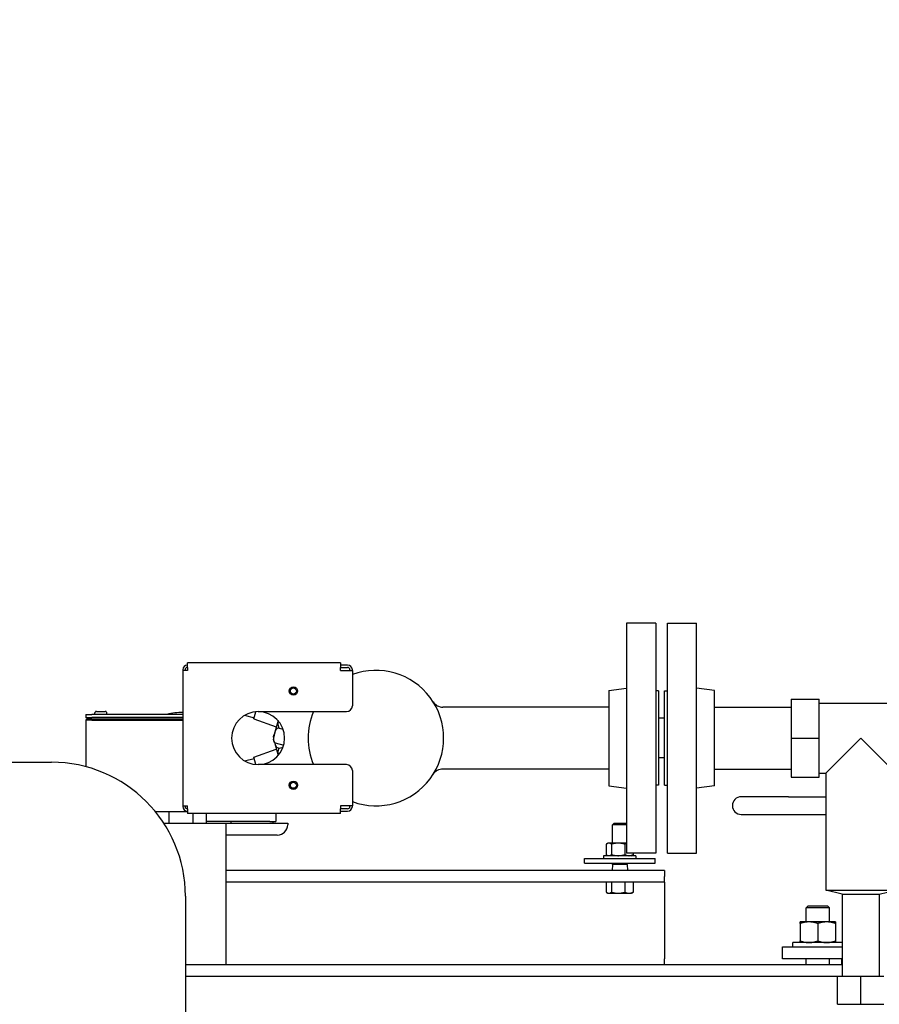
# Model space of a CAD drawing. Header units: inches. Extents: x 24 to 1128, y -74 to 748.
# Tile 487 of 557: x 442 to 460, y 558 to 579. Entities that reach past the tile are written whole.
import ezdxf

# ---------------------------------------------------------------- set-up
doc = ezdxf.new("R2010")
doc.units = ezdxf.units.IN
doc.header["$LTSCALE"] = 32
doc.header["$MEASUREMENT"] = 0
doc.layers.add('Dimension (ANSI)', color=7, linetype='Continuous', lineweight=25)
doc.layers.add('Visible (ANSI)', color=7, linetype='Continuous', lineweight=30)
doc.styles.add('Note Text (ANSI)', font='tahoma.ttf')
doc.dimstyles.new('Architectural (ANSI)', dxfattribs={"dimscale": 32, "dimtxt": 0.125, "dimasz": 0.098425, "dimexe": 0.125, "dimexo": 0.0625, "dimgap": 0.031496, "dimtad": 0, "dimtih": 1, "dimtoh": 1, "dimdec": 4, "dimrnd": 1e-08, "dimzin": 3, "dimdsep": 46, "dimlunit": 4, "dimtxsty": 'Note Text (ANSI)', "dimcen": 0.09, "dimdle": 0.393701, "dimclrd": 256, "dimclre": 256, "dimclrt": 256, "dimadec": 0, "dimazin": 3, "dimtfac": 0.96, "dimtofl": 0, "dimtmove": 0, "dimatfit": 3, "dimfxl": 1, "dimfrac": 2, "dimtolj": 1, "dimtzin": 12, "dimlwd": -1, "dimlwe": -1, "dimarcsym": 0})

# ---------------------------------------------------------------- blocks, each defined once
blk = doc.blocks.new('*D22')
at = {"layer": 'Defpoints', "color": 0, "transparency": 16777216}
for p in [(449.636, 707.273), (363.012, 481.711), (485.539, 481.711)]:
    blk.add_point(p, dxfattribs=at)
at = {"layer": 'Dimension (ANSI)', "transparency": 16777216}
for p, q in [((447.636, 707.273), (359.012, 707.273)), ((363.012, 704.123), (363.012, 605.025)), ((363.012, 484.861), (363.012, 597.959)), ((483.539, 481.711), (359.012, 481.711))]:
    blk.add_line(p, q, dxfattribs=at)
for points in [[(362.488, 704.123), (363.537, 704.123), (363.012, 707.273)], [(362.488, 484.861), (363.537, 484.861), (363.012, 481.711)]]:
    blk.add_solid(points, dxfattribs=at)
at = {"layer": 'Dimension (ANSI)', "transparency": 16777216, "insert": (349.864, 604.017), "char_height": 4, "attachment_point": 1, "style": 'Note Text (ANSI)'}
blk.add_mtext('\\A1;18\'-9 9/16"', dxfattribs=at)

msp = doc.modelspace()

# ---------------------------------------------------------------- linework, layer by layer
at = {"layer": 'Visible (ANSI)'}
for p, q in [((454.73174, 566.08391), (454.73174, 561.20391)), ((455.35174, 566.08391), (454.73174, 566.08391)), ((455.35174, 566.08391), (455.35174, 561.20391)), ((455.59674, 561.20391), (455.59674, 566.08391)), ((455.59674, 566.08391), (456.21674, 566.08391)), ((456.21674, 561.20391), (456.21674, 566.08391)), ((445.31174, 565.09391), (445.31174, 565.08141)), ((445.41174, 565.08141), (445.31174, 565.08141)), ((445.31174, 565.08141), (445.31174, 562.20641)), ((445.36174, 565.08141), (445.36174, 565.09391)), ((445.41174, 565.14491), (445.41174, 565.24491)), ((448.66174, 565.24491), (445.41174, 565.24491)), ((445.41174, 565.14491), (445.41174, 565.08141)), ((448.66174, 565.24491), (448.66174, 565.14491)), ((448.81174, 565.19391), (448.66174, 565.19391)), ((448.66174, 565.08141), (448.66174, 565.14491)), ((448.66174, 565.14391), (448.81174, 565.14391)), ((448.66174, 565.08141), (448.91174, 565.08141)), ((448.86174, 565.09391), (448.86174, 565.08141)), ((448.91174, 565.08141), (448.91174, 565.09391)), ((448.91174, 565.08141), (448.91174, 564.33141)), ((454.35174, 564.65726), (454.73174, 564.70391)), ((454.35174, 564.65726), (454.35174, 562.63057)), ((455.41174, 564.64391), (455.35174, 564.64391)), ((455.41174, 564.64391), (455.41174, 562.64391)), ((455.53674, 562.64391), (455.53674, 564.64391)), ((455.53674, 564.64391), (455.59674, 564.64391)), ((456.59674, 564.65726), (456.21674, 564.70391)), ((456.59674, 562.63057), (456.59674, 564.65726)), ((458.22424, 564.47069), (458.8148, 564.47069)), ((458.22424, 564.47069), (458.22424, 563.64391)), ((458.8148, 563.64391), (458.8148, 564.47069)), ((454.35174, 564.30141), (450.83445, 564.30141)), ((456.59674, 564.30141), (458.22424, 564.30141)), ((458.8148, 564.38801), (460.58645, 564.38801)), ((443.25905, 564.14641), (443.25905, 564.08466)), ((443.25905, 564.14641), (443.38405, 564.14641)), ((443.2903, 564.05341), (443.25905, 564.08466)), ((443.25905, 564.08466), (443.38405, 564.08466)), ((443.2903, 564.05341), (443.25905, 564.02216)), ((443.38405, 564.02216), (443.25905, 564.02216)), ((443.25905, 564.02216), (443.25905, 563.0355)), ((443.38405, 564.05341), (443.2903, 564.05341)), ((445.31174, 564.14641), (443.38405, 564.14641)), ((445.31174, 564.08466), (443.38405, 564.08466)), ((443.38405, 564.05341), (445.31174, 564.05341)), ((443.38405, 564.02216), (445.31174, 564.02216)), ((443.44945, 564.14641), (443.44945, 564.18016)), ((443.48084, 564.21141), (443.66727, 564.21141)), ((443.69865, 564.14641), (443.69865, 564.18016)), ((446.62612, 564.1285), (446.8287, 564.07422)), ((446.82263, 564.05157), (446.86357, 564.20435)), ((446.82263, 564.05157), (447.29836, 563.88009)), ((446.84071, 564.20191), (446.86143, 564.19636)), ((446.91174, 564.20641), (448.78674, 564.20641)), ((447.3345, 564.01497), (447.25597, 563.72187)), ((455.53674, 564.06391), (455.41174, 564.06391)), ((447.35714, 563.85798), (447.44057, 563.83562)), ((447.25346, 563.71251), (447.23517, 563.64426)), ((447.25346, 563.71251), (447.25597, 563.72187)), ((458.22424, 563.64391), (458.22424, 562.81714)), ((458.22424, 563.64391), (458.8148, 563.64391)), ((458.8148, 562.81714), (458.8148, 563.64391)), ((459.70062, 563.64391), (458.95653, 562.89982)), ((460.44472, 562.89982), (459.70062, 563.64391)), ((446.82263, 563.23626), (447.29836, 563.40773)), ((447.25867, 563.55585), (447.3345, 563.27286)), ((447.27302, 563.54405), (447.45431, 563.49548)), ((447.35714, 563.42985), (447.44057, 563.4522)), ((446.62612, 563.15933), (446.8287, 563.21361)), ((446.86357, 563.08348), (446.82263, 563.23626)), ((455.53674, 563.22391), (455.41174, 563.22391)), ((429.3954, 563.13101), (442.52871, 563.13101)), ((446.86143, 563.09147), (446.84071, 563.08592)), ((448.78674, 563.08141), (446.91174, 563.08141)), ((454.35174, 562.98641), (450.83445, 562.98641)), ((456.59674, 562.98641), (458.22424, 562.98641)), ((448.91174, 562.95641), (448.91174, 562.20641)), ((458.22424, 562.81714), (458.8148, 562.81714)), ((458.8148, 562.89982), (458.95653, 562.89982)), ((458.95653, 562.89982), (458.95653, 560.41557)), ((454.35174, 562.63057), (454.73174, 562.58391)), ((455.41174, 562.64391), (455.35174, 562.64391)), ((455.53674, 562.64391), (455.59674, 562.64391)), ((456.59674, 562.63057), (456.21674, 562.58391)), ((458.16405, 562.39891), (457.16405, 562.39891)), ((458.16405, 562.39891), (458.95653, 562.39891)), ((445.31174, 562.20641), (445.41174, 562.20641)), ((445.31174, 562.20641), (445.31174, 562.19391)), ((445.36174, 562.19391), (445.36174, 562.20641)), ((445.41174, 562.14291), (445.41174, 562.20641)), ((445.41174, 562.14291), (445.41174, 562.04291)), ((448.91174, 562.20641), (448.66174, 562.20641)), ((448.66174, 562.20641), (448.66174, 562.14291)), ((448.81174, 562.14391), (448.66174, 562.14391)), ((448.66174, 562.04291), (448.66174, 562.14291)), ((448.86174, 562.20641), (448.86174, 562.19391)), ((448.91174, 562.19391), (448.91174, 562.20641)), ((444.73826, 562.08641), (445.02405, 562.08641)), ((444.73826, 562.07525), (444.73826, 562.08641)), ((445.02405, 562.08641), (445.41174, 562.08641)), ((445.02405, 561.83641), (445.02405, 562.08641)), ((448.66174, 562.04291), (445.41174, 562.04291)), ((445.52405, 562.04291), (445.52405, 561.83641)), ((445.80984, 562.04291), (445.80984, 561.87641)), ((447.28905, 562.04291), (447.28905, 561.87641)), ((448.66174, 562.09391), (448.81174, 562.09391)), ((457.16405, 562.02391), (458.16405, 562.02391)), ((458.16405, 562.02391), (458.95653, 562.02391)), ((444.91144, 561.83641), (446.22655, 561.83641)), ((445.80984, 561.87641), (445.80984, 561.83641)), ((447.16405, 561.87641), (445.80984, 561.87641)), ((446.22655, 561.83641), (447.53905, 561.83641)), ((446.22655, 561.83641), (446.22655, 558.83641)), ((446.33105, 561.87641), (446.33105, 561.83641)), ((447.16405, 561.87641), (447.28905, 561.87641)), ((447.22655, 561.87641), (447.22655, 561.83641)), ((447.53905, 561.83641), (447.53905, 561.80641)), ((454.46438, 561.83642), (454.4303, 561.80336)), ((454.73174, 561.80336), (454.4303, 561.80336)), ((454.4303, 561.41491), (454.4303, 561.80336)), ((454.46438, 561.83642), (454.70872, 561.83642)), ((454.70872, 561.83642), (454.73174, 561.81408)), ((447.31905, 561.58641), (446.22655, 561.58641)), ((454.30055, 561.39258), (454.30055, 561.17124)), ((454.33655, 561.41491), (454.31655, 561.40337)), ((454.35507, 561.41491), (454.33655, 561.41491)), ((454.55259, 561.41491), (454.35507, 561.41491)), ((454.40959, 561.39258), (454.40959, 561.17124)), ((454.73174, 561.41491), (454.55259, 561.41491)), ((454.69559, 561.39258), (454.69559, 561.17124)), ((454.9303, 561.14891), (454.2428, 561.14891)), ((454.2428, 561.14891), (454.2428, 561.08641)), ((454.33655, 561.14891), (454.31655, 561.16046)), ((455.35174, 561.20391), (454.73174, 561.20391)), ((454.83655, 561.14891), (454.85655, 561.16046)), ((454.87255, 561.20391), (454.87255, 561.17124)), ((454.9303, 561.14891), (454.9303, 561.08641)), ((455.59674, 561.20391), (456.21674, 561.20391)), ((453.83655, 561.08641), (454.40199, 561.08641)), ((453.83655, 560.98641), (453.83655, 561.08641)), ((453.83655, 560.98641), (455.33655, 560.98641)), ((454.40199, 561.08641), (454.77112, 561.08641)), ((454.4303, 560.96142), (454.42513, 560.83641)), ((454.4303, 560.96142), (454.4303, 560.98641)), ((454.7428, 560.96142), (454.4303, 560.96142)), ((454.7428, 560.96142), (454.7428, 560.98641)), ((454.7428, 560.96142), (454.74798, 560.83641)), ((454.77112, 561.08641), (455.33655, 561.08641)), ((455.33655, 560.98641), (455.33655, 561.08641)), ((455.53905, 560.83641), (446.22655, 560.83641)), ((455.53905, 560.83641), (455.53905, 560.70641)), ((455.53905, 560.58641), (455.53905, 560.70641)), ((455.53905, 560.58641), (446.22655, 560.58641)), ((454.30055, 560.58641), (454.30055, 560.37374)), ((454.40959, 560.58641), (454.40959, 560.37374)), ((454.69559, 560.58641), (454.69559, 560.37374)), ((454.87255, 560.58641), (454.87255, 560.37374)), ((455.53905, 560.58641), (455.53905, 560.33641)), ((445.36873, 560.29099), (445.36873, 555.16891)), ((454.33655, 560.35141), (454.31655, 560.36296)), ((454.33655, 560.35141), (454.35507, 560.35141)), ((454.35507, 560.35141), (454.55259, 560.35141)), ((454.55259, 560.35141), (454.78407, 560.35141)), ((454.78407, 560.35141), (454.83655, 560.35141)), ((454.83655, 560.35141), (454.85655, 560.36296)), ((455.53905, 560.33641), (455.53905, 558.95641)), ((458.95653, 560.41557), (460.44472, 560.41557)), ((459.30692, 560.33486), (458.95653, 560.41557)), ((459.30692, 560.33486), (460.09432, 560.33486)), ((459.30692, 560.33486), (459.30692, 558.58486)), ((460.09432, 560.33486), (460.44472, 560.41557)), ((460.09432, 560.33486), (460.09432, 558.58486)), ((458.58624, 560.08641), (458.53905, 560.04064)), ((458.58624, 560.08641), (458.99186, 560.08641)), ((458.99186, 560.08641), (459.03905, 560.04064)), ((459.03905, 560.04064), (458.53905, 560.04064)), ((458.53905, 559.74321), (458.53905, 560.04064)), ((459.03905, 559.74321), (459.03905, 560.04064)), ((458.60155, 559.74321), (458.41405, 559.74321)), ((458.41405, 559.70972), (458.41405, 559.33871)), ((458.97655, 559.74321), (458.60155, 559.74321)), ((458.78905, 559.70972), (458.78905, 559.33871)), ((459.16405, 559.74321), (458.97655, 559.74321)), ((459.16405, 559.70972), (459.16405, 559.33871)), ((458.03905, 559.21141), (459.30692, 559.21141)), ((458.03905, 558.96141), (458.03905, 559.21141)), ((459.30692, 559.30521), (458.2578, 559.30521)), ((458.2578, 559.21141), (458.2578, 559.30521)), ((445.36873, 558.83641), (446.22655, 558.83641)), ((446.22655, 558.83641), (459.30692, 558.83641)), ((455.53905, 558.83641), (455.53905, 558.95641)), ((459.30692, 558.96141), (458.03905, 558.96141)), ((458.53905, 558.83641), (458.53905, 558.96141)), ((459.03905, 558.83641), (459.03905, 558.96141)), ((459.28905, 558.96141), (459.28905, 558.83641)), ((459.30692, 558.58641), (445.36873, 558.58641)), ((459.70062, 558.58486), (459.2085, 558.58486)), ((459.2085, 557.99431), (459.2085, 558.58486)), ((460.19275, 558.58486), (459.70062, 558.58486)), ((459.70062, 557.99431), (459.70062, 558.58486)), ((459.2085, 557.99431), (459.70062, 557.99431)), ((459.70062, 557.99431), (460.19275, 557.99431))]:
    msp.add_line(p, q, dxfattribs=at)
for centre, radius in [((447.66174, 564.64391), 0.0885), ((447.66174, 564.64391), 0.065), ((447.66174, 562.64391), 0.0885), ((447.66174, 562.64391), 0.065)]:
    msp.add_circle(centre, radius, dxfattribs=at)
for centre, radius, start, end in [((445.41174, 565.09391), 0.1, 90, 180), ((445.41174, 565.09391), 0.05, 90, 180), ((448.81174, 565.09391), 0.1, 0, 90), ((448.81174, 565.09391), 0.05, 0, 90), ((449.41174, 563.64391), 1.4375, 249.645594, 110.354406), ((448.78674, 564.33141), 0.125, 270, 0), ((450.83445, 564.55141), 0.25, 212.53249, 270), ((445.27405, 563.03116), 1.155, 88.129891, 105.075394), ((446.91174, 563.64391), 0.5625, 90, 270), ((446.91174, 563.64391), 0.5625, 270, 90), ((449.41174, 563.64391), 1.4375, 156.964316, 203.035684), ((449.41174, 563.64391), 1.4375, 156.964316, 203.035684), ((447.32384, 563.66732), 0.0918, 135.22745, 194.773452), ((447.32384, 563.6205), 0.0918, 165, 236.386238), ((442.52871, 560.29099), 2.84002, 0, 90), ((448.78674, 562.95641), 0.125, 0, 90), ((450.83445, 562.73641), 0.25, 90, 147.46751), ((457.16405, 562.21141), 0.1875, 90, 270), ((445.41174, 562.19391), 0.1, 180, 270), ((445.41174, 562.19391), 0.05, 180, 270), ((448.81174, 562.19391), 0.1, 270, 0), ((448.81174, 562.19391), 0.05, 270, 0), ((447.31905, 561.80641), 0.22, 270, 0)]:
    msp.add_arc(centre, radius, start, end, dxfattribs=at)
for points, knots in [([(443.48084, 564.21141), (443.47695, 564.21141), (443.47238, 564.21051), (443.46522, 564.20755), (443.46136, 564.20497), (443.45589, 564.19952), (443.45331, 564.19567), (443.45036, 564.18855), (443.44945, 564.18402), (443.44945, 564.18016)], [0.353868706, 0.353868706, 0.353868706, 0.353868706, 0.383454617, 0.383454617, 0.412932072, 0.412932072, 0.442331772, 0.442331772, 0.471683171, 0.471683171, 0.471683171, 0.471683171]), ([(443.69865, 564.18016), (443.69865, 564.18402), (443.69775, 564.18855), (443.69479, 564.19567), (443.69222, 564.19952), (443.68675, 564.20497), (443.68288, 564.20755), (443.67572, 564.21051), (443.67115, 564.21141), (443.66727, 564.21141)], [0, 0, 0, 0, 0.029351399, 0.029351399, 0.058751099, 0.058751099, 0.088228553, 0.088228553, 0.117814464, 0.117814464, 0.117814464, 0.117814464]), ([(447.35714, 563.85798), (447.35632, 563.85793), (447.35552, 563.85786), (447.3394, 563.8564), (447.32584, 563.85064), (447.30569, 563.83733), (447.29772, 563.82843), (447.28469, 563.809), (447.27973, 563.79842), (447.26718, 563.76571), (447.26155, 563.74272), (447.25597, 563.72187)], [-0.824514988, -0.824514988, -0.824514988, -0.824514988, -0.817683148, -0.817683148, -0.680859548, -0.680859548, -0.51641643, -0.51641643, -0.351973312, -0.351973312, -0.023087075, -0.023087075, -0.023087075, -0.023087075]), ([(447.3381, 564.01079), (447.33404, 563.98586), (447.3317, 563.96127), (447.33315, 563.91977), (447.33626, 563.89852), (447.3462, 563.87381), (447.35111, 563.86491), (447.35714, 563.85798)], [0.434081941, 0.434081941, 0.434081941, 0.434081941, 0.61417487, 0.61417487, 0.750529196, 0.750529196, 0.817136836, 0.817136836, 0.817136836, 0.817136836]), ([(447.25862, 563.73173), (447.2578, 563.73088), (447.25703, 563.73005), (447.24778, 563.71954), (447.24212, 563.70781), (447.2345, 563.68201), (447.23449, 563.66564), (447.23652, 563.64939)], [-0.762043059, -0.762043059, -0.762043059, -0.762043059, -0.750529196, -0.750529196, -0.61417487, -0.61417487, -0.384817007, -0.384817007, -0.384817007, -0.384817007]), ([(447.25346, 563.71251), (447.24787, 563.69166), (447.24125, 563.66894), (447.23576, 563.63433), (447.23477, 563.6227), (447.23634, 563.59935), (447.23879, 563.58766), (447.24958, 563.56606), (447.25845, 563.55428), (447.27168, 563.54496), (447.27234, 563.54451), (447.27302, 563.54405)], [0.023087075, 0.023087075, 0.023087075, 0.023087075, 0.351973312, 0.351973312, 0.51641643, 0.51641643, 0.680859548, 0.680859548, 0.817683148, 0.817683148, 0.824514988, 0.824514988, 0.824514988, 0.824514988]), ([(447.25866, 563.55584), (447.26288, 563.53993), (447.26741, 563.52302), (447.2803, 563.48664), (447.28936, 563.46742), (447.31239, 563.44554), (447.32316, 563.43822), (447.34137, 563.43207), (447.34912, 563.43035), (447.35714, 563.42985)], [0.075401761, 0.075401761, 0.075401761, 0.075401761, 0.318630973, 0.318630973, 0.61417487, 0.61417487, 0.750529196, 0.750529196, 0.817136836, 0.817136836, 0.817136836, 0.817136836]), ([(447.35714, 563.42985), (447.35111, 563.42292), (447.3462, 563.41402), (447.33626, 563.38931), (447.33315, 563.36806), (447.3317, 563.32656), (447.33404, 563.30197), (447.3381, 563.27704)], [-0.817136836, -0.817136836, -0.817136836, -0.817136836, -0.750529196, -0.750529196, -0.61417487, -0.61417487, -0.434081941, -0.434081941, -0.434081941, -0.434081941])]:
    msp.add_open_spline(points, degree=3, knots=knots, dxfattribs=at)
for points, weights in [([(454.35507, 561.41491), (454.32977, 561.41491), (454.30055, 561.39258)], [1, 1.0379548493, 1]), ([(454.40959, 561.39258), (454.38037, 561.41491), (454.35507, 561.41491)], [1, 1.0379548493, 1]), ([(454.55259, 561.41491), (454.48622, 561.41491), (454.40959, 561.39258)], [1, 1.0379548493, 1]), ([(454.69559, 561.39258), (454.61896, 561.41491), (454.55259, 561.41491)], [1, 1.0379548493, 1]), ([(454.73174, 561.40673), (454.71447, 561.40147), (454.69559, 561.39258)], [1.01804633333, 1.0147738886, 1]), ([(454.30055, 561.17124), (454.32977, 561.14891), (454.35507, 561.14891)], [1, 1.0379548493, 1]), ([(454.35507, 561.14891), (454.38037, 561.14891), (454.40959, 561.17124)], [1, 1.0379548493, 1]), ([(454.40959, 561.17124), (454.48622, 561.14891), (454.55259, 561.14891)], [1, 1.0379548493, 1]), ([(454.55259, 561.14891), (454.61896, 561.14891), (454.69559, 561.17124)], [1, 1.0379548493, 1]), ([(454.69559, 561.17124), (454.74301, 561.14891), (454.78407, 561.14891)], [1, 1.0379548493, 1]), ([(454.78407, 561.14891), (454.82514, 561.14891), (454.87255, 561.17124)], [1, 1.0379548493, 1]), ([(454.87255, 561.17124), (454.86429, 561.16492), (454.85655, 561.16046)], [1, 1.01045398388, 1.01514924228]), ([(454.30055, 560.37374), (454.32977, 560.35141), (454.35507, 560.35141)], [1, 1.0379548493, 1]), ([(454.35507, 560.35141), (454.38037, 560.35141), (454.40959, 560.37374)], [1, 1.0379548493, 1]), ([(454.40959, 560.37374), (454.48622, 560.35141), (454.55259, 560.35141)], [1, 1.0379548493, 1]), ([(454.55259, 560.35141), (454.61896, 560.35141), (454.69559, 560.37374)], [1, 1.0379548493, 1]), ([(454.69559, 560.37374), (454.74301, 560.35141), (454.78407, 560.35141)], [1, 1.0379548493, 1]), ([(454.78407, 560.35141), (454.82514, 560.35141), (454.87255, 560.37374)], [1, 1.0379548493, 1]), ([(454.87255, 560.37374), (454.86429, 560.36742), (454.85655, 560.36296)], [1, 1.01045398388, 1.01514924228]), ([(458.41405, 559.70972), (458.41405, 559.74321), (458.41405, 559.74321)], [1, 1.0379548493, 1]), ([(458.60155, 559.74321), (458.51453, 559.74321), (458.41405, 559.70972)], [1, 1.0379548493, 1]), ([(458.78905, 559.70972), (458.68857, 559.74321), (458.60155, 559.74321)], [1, 1.0379548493, 1]), ([(458.97655, 559.74321), (458.88953, 559.74321), (458.78905, 559.70972)], [1, 1.0379548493, 1]), ([(459.16405, 559.70972), (459.06357, 559.74321), (458.97655, 559.74321)], [1, 1.0379548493, 1]), ([(459.16405, 559.74321), (459.16405, 559.74321), (459.16405, 559.70972)], [1, 1.0379548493, 1]), ([(458.41405, 559.33871), (458.51453, 559.30521), (458.60155, 559.30521)], [1, 1.0379548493, 1]), ([(458.41405, 559.30521), (458.41405, 559.30521), (458.41405, 559.33871)], [1, 1.0379548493, 1]), ([(458.60155, 559.30521), (458.68857, 559.30521), (458.78905, 559.33871)], [1, 1.0379548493, 1]), ([(458.78905, 559.33871), (458.88953, 559.30521), (458.97655, 559.30521)], [1, 1.0379548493, 1]), ([(458.97655, 559.30521), (459.06357, 559.30521), (459.16405, 559.33871)], [1, 1.0379548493, 1]), ([(459.16405, 559.33871), (459.16405, 559.30521), (459.16405, 559.30521)], [1, 1.0379548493, 1])]:
    msp.add_rational_spline(points, weights, degree=2, dxfattribs=at)

# ---------------------------------------------------------------- dimensions: what is measured, and where the dimension line sits
at = {"layer": 'Dimension (ANSI)'}
dim = msp.add_linear_dim(base=(363.01247, 481.71141), p1=(449.63555, 707.27291), p2=(485.53905, 481.71141), angle=270, dimstyle='Architectural (ANSI)', override={"dimgap": 0.031496, "dimdec": 4, "dimlfac": 1, "dimtol": 0, "dimlim": 0, "dimtp": 0, "dimtm": 0, "dimtdec": 2, "dimatfit": 1}, dxfattribs=at)
dim.commit()
dim.dimension.update_dxf_attribs({"geometry": '*D22', "text_midpoint": (363.01247, 601.49216), "dimtype": 160})

doc.saveas('drawing.dxf')
